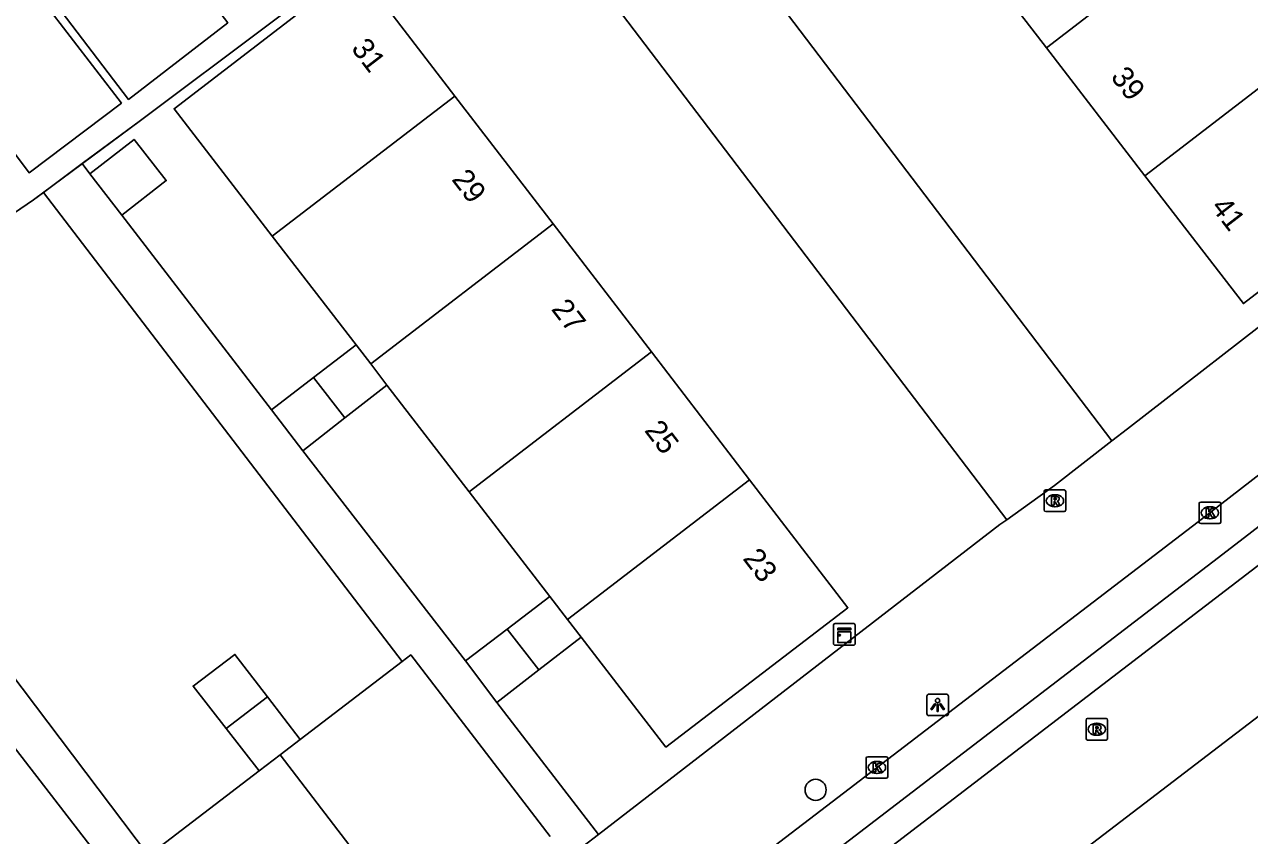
# Model space of a CAD drawing. Extents: x 159353 to 160616, y 385893 to 387321.
# Drawn here: x 160133.6 to 160190.3, y 386698.9 to 386736.4 of the extents above; entities that cross this region are included whole.
import ezdxf

# ---------------------------------------------------------------- set-up
doc = ezdxf.new("R2010")
doc.units = 0
for name, color, linetype in [('IMGEO_Boom', 7, 'Continuous'), ('IMGEO_Erf', 7, 'Continuous'), ('IMGEO_Hek', 7, 'Continuous'), ('IMGEO_Kast', 7, 'Continuous'), ('IMGEO_Kolk', 7, 'Continuous'), ('IMGEO_Lichtpunt', 7, 'Continuous'), ('IMGEO_Pand', 7, 'Continuous'), ('IMGEO_Pand_nummerreeks', 7, 'Continuous'), ('IMGEO_Rijbaan_lokaal_gesloten', 7, 'Continuous'), ('IMGEO_Rijbaan_lokaal_open', 7, 'Continuous'), ('IMGEO_Rioolput', 7, 'Continuous'), ('IMGEO_Voetpad_open', 7, 'Continuous')]:
    doc.layers.add(name, color=color, linetype=linetype)

msp = doc.modelspace()

# ---------------------------------------------------------------- linework, layer by layer
at = {"layer": 'IMGEO_Boom'}
msp.add_circle((160170.252, 386700.972), 0.489, dxfattribs=at)
at = {"layer": 'IMGEO_Erf'}
for points in [[(160154.933, 386745.259), (160150.953, 386740.928), (160139.013, 386731.957), (160136.32, 386729.961)], [(160134.526, 386728.631), (160134.07, 386728.293), (160122.452, 386720.349)]]:
    msp.add_lwpolyline(points, dxfattribs=at)
at = {"layer": 'IMGEO_Hek'}
for points in [[(160155.148, 386745.493), (160150.953, 386740.928), (160139.013, 386731.957)], [(160139.013, 386731.957), (160134.07, 386728.293), (160105.781, 386708.951)]]:
    msp.add_lwpolyline(points, dxfattribs=at)
at = {"layer": 'IMGEO_Kast'}
for p, q in [((160171.154, 386708.67), (160171.995, 386708.67)), ((160171.995, 386708.67), (160171.154, 386708.67)), ((160171.079, 386707.745), (160171.079, 386708.586)), ((160171.079, 386708.586), (160171.079, 386707.745)), ((160172.079, 386708.595), (160172.079, 386707.754)), ((160172.079, 386707.754), (160172.079, 386708.595)), ((160172.004, 386707.67), (160171.163, 386707.67)), ((160171.163, 386707.67), (160172.004, 386707.67))]:
    msp.add_line(p, q, dxfattribs=at)
for points in [[(160171.274, 386708.46), (160171.874, 386708.46), (160171.874, 386708.375), (160171.274, 386708.375), (160171.274, 386708.46)], [(160171.274, 386708.285), (160171.874, 386708.285), (160171.874, 386707.796), (160171.274, 386707.796), (160171.274, 386708.285)]]:
    msp.add_lwpolyline(points, dxfattribs=at)
msp.add_circle((160171.358, 386708.134), 0.0377, dxfattribs=at)
for centre, start, end in [((160171.157, 386708.592), 92.4484, 184.2845), ((160171.157, 386708.592), 92.4484, 184.2845), ((160172.001, 386708.592), 2.4484, 94.2845), ((160172.001, 386708.592), 2.4484, 94.2845), ((160171.157, 386707.748), 182.4484, 274.2845), ((160171.157, 386707.748), 182.4484, 274.2845), ((160172.001, 386707.748), 272.4484, 4.2845), ((160172.001, 386707.748), 272.4484, 4.2845)]:
    msp.add_arc(centre, 0.0779, start, end, dxfattribs=at)
at = {"layer": 'IMGEO_Kolk'}
for p, q in [((160187.995, 386713.371), (160187.995, 386714.223)), ((160188.07, 386714.297), (160188.922, 386714.297)), ((160188.483, 386714.077), (160188.508, 386714.077)), ((160188.996, 386714.223), (160188.996, 386713.371)), ((160188.922, 386713.297), (160188.07, 386713.297)), ((160188.506, 386713.517), (160188.481, 386713.517)), ((160172.591, 386701.582), (160172.591, 386702.434)), ((160172.666, 386702.508), (160173.518, 386702.508)), ((160173.592, 386702.434), (160173.592, 386701.582)), ((160173.079, 386702.288), (160173.104, 386702.288)), ((160173.518, 386701.508), (160172.666, 386701.508)), ((160173.102, 386701.728), (160173.077, 386701.728))]:
    msp.add_line(p, q, dxfattribs=at)
for points in [[(160187.995, 386713.371), (160187.995, 386714.223)], [(160188.07, 386714.297), (160188.922, 386714.297)], [(160188.316, 386713.997), (160188.439, 386713.997), (160188.439, 386713.846), (160188.569, 386713.997), (160188.733, 386713.997), (160188.587, 386713.846), (160188.74, 386713.597), (160188.588, 386713.597), (160188.503, 386713.761), (160188.439, 386713.694), (160188.439, 386713.597), (160188.316, 386713.597), (160188.316, 386713.997)], [(160188.996, 386714.223), (160188.996, 386713.371)], [(160188.922, 386713.297), (160188.07, 386713.297)], [(160172.591, 386701.582), (160172.591, 386702.434)], [(160172.666, 386702.508), (160173.518, 386702.508)], [(160173.592, 386702.434), (160173.592, 386701.582)], [(160172.912, 386702.208), (160173.035, 386702.208), (160173.035, 386702.057), (160173.165, 386702.208), (160173.329, 386702.208), (160173.183, 386702.057), (160173.336, 386701.808), (160173.184, 386701.808), (160173.099, 386701.972), (160173.035, 386701.905), (160173.035, 386701.808), (160172.912, 386701.808), (160172.912, 386702.208)], [(160173.518, 386701.508), (160172.666, 386701.508)]]:
    msp.add_lwpolyline(points, dxfattribs=at)
for centre, start, end in [((160188.072, 386714.221), 91.552, 178.448), ((160188.072, 386714.221), 91.552, 178.448), ((160188.92, 386714.221), 1.552, 88.448), ((160188.92, 386714.221), 1.552, 88.448), ((160188.072, 386713.373), 181.552, 268.448), ((160188.072, 386713.373), 181.552, 268.448), ((160188.92, 386713.373), 271.552, 358.448), ((160188.92, 386713.373), 271.552, 358.448), ((160172.668, 386702.432), 91.552, 178.448), ((160172.668, 386702.432), 91.552, 178.448), ((160173.516, 386702.432), 1.552, 88.448), ((160173.516, 386702.432), 1.552, 88.448), ((160172.668, 386701.584), 181.552, 268.448), ((160172.668, 386701.584), 181.552, 268.448), ((160173.516, 386701.584), 271.552, 358.448), ((160173.516, 386701.584), 271.552, 358.448)]:
    msp.add_arc(centre, 0.0765, start, end, dxfattribs=at)
for centre, major_axis, ratio, start_param, end_param in [((160188.482, 386713.797), (-0.387, 0.002), 0.722429, 4.712389, 7.853982), ((160188.507, 386713.797), (-0.39, 0.002), 0.717154, 1.570796, 4.712389), ((160173.078, 386702.008), (-0.387, 0.002), 0.722429, 4.712389, 7.853982), ((160173.103, 386702.008), (-0.39, 0.002), 0.717154, 1.570796, 4.712389)]:
    msp.add_ellipse(centre, major_axis=major_axis, ratio=ratio, start_param=start_param, end_param=end_param, dxfattribs=at)
at = {"layer": 'IMGEO_Lichtpunt'}
for p, q in [((160175.399, 386705.308), (160175.399, 386704.501)), ((160175.399, 386705.308), (160175.399, 386704.501)), ((160176.301, 386705.403), (160175.493, 386705.403)), ((160176.301, 386705.403), (160175.493, 386705.403)), ((160176.395, 386704.501), (160176.395, 386705.308)), ((160176.395, 386704.501), (160176.395, 386705.308)), ((160175.493, 386704.407), (160176.301, 386704.407)), ((160175.493, 386704.407), (160176.301, 386704.407))]:
    msp.add_line(p, q, dxfattribs=at)
for points in [[(160175.773, 386704.972), (160175.812, 386704.944), (160175.624, 386704.682), (160175.586, 386704.709), (160175.773, 386704.972)], [(160175.875, 386704.924), (160175.922, 386704.924), (160175.922, 386704.602), (160175.875, 386704.602), (160175.875, 386704.924)], [(160175.985, 386704.944), (160176.023, 386704.971), (160176.21, 386704.709), (160176.171, 386704.681), (160175.985, 386704.944)]]:
    msp.add_lwpolyline(points, dxfattribs=at)
msp.add_circle((160175.898, 386705.106), 0.0994, dxfattribs=at)
for centre, start, end in [((160175.493, 386705.308), 90, 180), ((160175.493, 386705.308), 90, 180), ((160176.301, 386705.308), 0, 90), ((160176.301, 386705.308), 0, 90), ((160175.493, 386704.501), 180, 270), ((160175.493, 386704.501), 180, 270), ((160176.301, 386704.501), 270, 0), ((160176.301, 386704.501), 270, 360)]:
    msp.add_arc(centre, 0.0946, start, end, dxfattribs=at)
at = {"layer": 'IMGEO_Pand'}
for points in [[(160180.936, 386735.318), (160189.315, 386741.767)], [(160180.936, 386735.318), (160176.382, 386741.235)], [(160145.113, 386726.601), (160140.567, 386732.504), (160149.019, 386739.009), (160153.564, 386733.088)], [(160185.491, 386729.4), (160193.87, 386735.85)], [(160185.491, 386729.4), (160180.936, 386735.318)], [(160194.442, 386735.106), (160198.424, 386729.933), (160190.046, 386723.483), (160185.491, 386729.4)], [(160153.564, 386733.088), (160145.113, 386726.601)], [(160153.564, 386733.088), (160158.109, 386727.167)], [(160136.666, 386729.494), (160138.713, 386731.086), (160140.203, 386729.177), (160138.149, 386727.574)], [(160138.149, 386727.574), (160136.666, 386729.494)], [(160149.667, 386720.687), (160158.109, 386727.167)], [(160158.109, 386727.167), (160162.654, 386721.245)], [(160148.987, 386721.571), (160145.113, 386726.601)], [(160147.012, 386720.054), (160148.987, 386721.571)], [(160149.667, 386720.687), (160148.987, 386721.571)], [(160154.221, 386714.773), (160162.654, 386721.245)], [(160162.654, 386721.245), (160167.199, 386715.324)], [(160150.418, 386719.712), (160149.667, 386720.687)], [(160145.076, 386718.567), (160147.012, 386720.054)], [(160147.012, 386720.054), (160148.471, 386718.189)], [(160150.418, 386719.712), (160148.471, 386718.189)], [(160154.221, 386714.773), (160150.418, 386719.712)], [(160146.525, 386716.666), (160145.076, 386718.567)], [(160148.471, 386718.189), (160146.525, 386716.666)], [(160158.776, 386708.859), (160167.199, 386715.324)], [(160167.199, 386715.324), (160171.744, 386709.403), (160163.324, 386702.952), (160159.404, 386708.042)], [(160157.955, 386709.924), (160154.221, 386714.773)], [(160155.982, 386708.418), (160157.955, 386709.924)], [(160157.955, 386709.924), (160158.776, 386708.859)], [(160158.776, 386708.859), (160159.404, 386708.042)], [(160154.05, 386706.943), (160155.982, 386708.418)], [(160155.982, 386708.418), (160157.45, 386706.526)], [(160159.404, 386708.042), (160157.45, 386706.526)], [(160142.985, 386703.808), (160141.444, 386705.776), (160143.383, 386707.245), (160144.896, 386705.278)], [(160151.126, 386706.917), (160151.517, 386707.216), (160157.976, 386698.809)], [(160155.495, 386705.01), (160154.05, 386706.943)], [(160151.126, 386706.917), (160146.409, 386703.311)], [(160157.45, 386706.526), (160155.495, 386705.01)], [(160142.985, 386703.808), (160144.896, 386705.278)], [(160144.896, 386705.278), (160146.409, 386703.311)], [(160144.511, 386701.86), (160142.985, 386703.808)], [(160146.409, 386703.311), (160145.472, 386702.594)], [(160144.511, 386701.86), (160145.472, 386702.594)], [(160145.472, 386702.594), (160151.917, 386694.172)], [(160139.38, 386697.937), (160144.511, 386701.86)]]:
    msp.add_lwpolyline(points, dxfattribs=at)
at = {"layer": 'IMGEO_Rijbaan_lokaal_gesloten'}
for points in [[(160138.724, 386673.278), (160189.088, 386711.883), (160260.208, 386766.688)], [(160263.243, 386766.961), (160189.942, 386710.759), (160139.601, 386672.162)], [(160191.838, 386705.219), (160178.543, 386695.043)]]:
    msp.add_lwpolyline(points, dxfattribs=at)
at = {"layer": 'IMGEO_Rijbaan_lokaal_open'}
for points in [[(160183.962, 386717.123), (160159.752, 386748.989)], [(160154.933, 386745.259), (160179.093, 386713.479)], [(160139.723, 386743.469), (160140.573, 386742.382), (160140.835, 386742.045), (160139.554, 386741.059), (160143.054, 386736.482), (160138.466, 386732.932), (160134.9, 386737.627), (160134.571, 386737.397), (160138.127, 386732.764), (160133.86, 386729.542), (160130.458, 386734.085), (160130.005, 386733.74)], [(160179.093, 386713.479), (160181.31, 386715.063), (160183.962, 386717.123)]]:
    msp.add_lwpolyline(points, dxfattribs=at)
at = {"layer": 'IMGEO_Rioolput'}
for p, q in [((160180.827, 386713.93), (160180.827, 386714.782)), ((160180.902, 386714.856), (160181.754, 386714.856)), ((160181.315, 386714.636), (160181.34, 386714.636)), ((160181.828, 386714.782), (160181.828, 386713.93)), ((160181.754, 386713.856), (160180.902, 386713.856)), ((160181.338, 386714.076), (160181.313, 386714.076)), ((160182.763, 386703.351), (160182.763, 386704.203)), ((160182.838, 386704.277), (160183.69, 386704.277)), ((160183.764, 386704.203), (160183.764, 386703.351)), ((160183.251, 386704.057), (160183.276, 386704.057)), ((160183.69, 386703.277), (160182.838, 386703.277)), ((160183.274, 386703.497), (160183.249, 386703.497))]:
    msp.add_line(p, q, dxfattribs=at)
for points in [[(160180.827, 386713.93), (160180.827, 386714.782)], [(160180.902, 386714.856), (160181.754, 386714.856)], [(160181.416, 386714.554), (160181.164, 386714.556), (160181.164, 386714.156)], [(160181.164, 386714.156), (160181.288, 386714.156), (160181.288, 386714.318), (160181.299, 386714.318)], [(160181.342, 386714.475), (160181.288, 386714.475), (160181.288, 386714.394)], [(160181.288, 386714.394), (160181.34, 386714.394)], [(160181.828, 386714.782), (160181.828, 386713.93)], [(160181.754, 386713.856), (160180.902, 386713.856)], [(160181.346, 386714.289), (160181.417, 386714.156), (160181.557, 386714.156), (160181.492, 386714.282)], [(160182.763, 386703.351), (160182.763, 386704.203)], [(160182.838, 386704.277), (160183.69, 386704.277)], [(160183.764, 386704.203), (160183.764, 386703.351)], [(160183.352, 386703.975), (160183.1, 386703.977), (160183.1, 386703.577)], [(160183.1, 386703.577), (160183.224, 386703.577), (160183.224, 386703.739), (160183.235, 386703.739)], [(160183.278, 386703.896), (160183.224, 386703.896), (160183.224, 386703.815)], [(160183.224, 386703.815), (160183.276, 386703.815)], [(160183.282, 386703.71), (160183.353, 386703.577), (160183.493, 386703.577), (160183.428, 386703.703)], [(160183.69, 386703.277), (160182.838, 386703.277)]]:
    msp.add_lwpolyline(points, dxfattribs=at)
for centre, radius, start, end in [((160180.904, 386714.78), 0.0765, 91.552, 178.448), ((160180.904, 386714.78), 0.0765, 91.552, 178.448), ((160181.298, 386714.265), 0.0533, 26.0293, 88.6989), ((160181.324, 386714.583), 0.19, 274.7715, 282.9687), ((160181.348, 386714.379), 0.0964, 77.0061, 93.1865), ((160181.362, 386714.436), 0.0378, 276.6634, 79.6772), ((160181.415, 386714.444), 0.109, 350.3612, 89.416), ((160181.413, 386714.444), 0.112, 277.5842, 350.9817), ((160181.397, 386714.229), 0.108, 29.5134, 73.7905), ((160181.752, 386714.78), 0.0765, 1.552, 88.448), ((160181.752, 386714.78), 0.0765, 1.552, 88.448), ((160180.904, 386713.932), 0.0765, 181.552, 268.448), ((160180.904, 386713.932), 0.0765, 181.552, 268.448), ((160181.752, 386713.932), 0.0765, 271.552, 358.448), ((160181.752, 386713.932), 0.0765, 271.552, 358.448), ((160182.84, 386704.201), 0.0765, 91.552, 178.448), ((160182.84, 386704.201), 0.0765, 91.552, 178.448), ((160183.688, 386704.201), 0.0765, 1.552, 88.448), ((160183.688, 386704.201), 0.0765, 1.552, 88.448), ((160183.234, 386703.686), 0.0533, 26.0293, 88.6989), ((160183.26, 386704.004), 0.19, 274.7715, 282.9687), ((160183.284, 386703.8), 0.0964, 77.0061, 93.1865), ((160183.298, 386703.857), 0.0378, 276.6634, 79.6772), ((160183.351, 386703.865), 0.109, 350.3612, 89.416), ((160183.349, 386703.865), 0.112, 277.5842, 350.9817), ((160183.333, 386703.65), 0.108, 29.5134, 73.7905), ((160182.84, 386703.353), 0.0765, 181.552, 268.448), ((160182.84, 386703.353), 0.0765, 181.552, 268.448), ((160183.688, 386703.353), 0.0765, 271.552, 358.448), ((160183.688, 386703.353), 0.0765, 271.552, 358.448)]:
    msp.add_arc(centre, radius, start, end, dxfattribs=at)
for centre, major_axis, ratio, start_param, end_param in [((160181.314, 386714.356), (-0.387, 0.002), 0.722429, 4.712389, 7.853982), ((160181.339, 386714.356), (-0.39, 0.002), 0.717154, 1.570796, 4.712389), ((160183.25, 386703.777), (-0.387, 0.002), 0.722429, 4.712389, 7.853982), ((160183.275, 386703.777), (-0.39, 0.002), 0.717154, 1.570796, 4.712389)]:
    msp.add_ellipse(centre, major_axis=major_axis, ratio=ratio, start_param=start_param, end_param=end_param, dxfattribs=at)
at = {"layer": 'IMGEO_Voetpad_open'}
for points in [[(160183.962, 386717.123), (160184.681, 386717.681), (160200.505, 386729.971), (160203.11, 386731.994)], [(160136.32, 386729.961), (160134.526, 386728.631)], [(160136.666, 386729.494), (160136.32, 386729.961)], [(160134.526, 386728.631), (160151.126, 386706.917)], [(160140.136, 386676.797), (160142.896, 386678.922), (160170.499, 386700.023), (160187.951, 386713.378), (160207.353, 386728.411)], [(160145.076, 386718.567), (160138.149, 386727.574)], [(160122.452, 386720.349), (160139.38, 386697.937)], [(160146.525, 386716.666), (160154.05, 386706.943)], [(160160.208, 386698.909), (160174.248, 386709.756), (160178.773, 386713.251), (160179.093, 386713.479)], [(160139.021, 386695.374), (160131.489, 386705.113)], [(160160.208, 386698.909), (160155.495, 386705.01)], [(160158.762, 386697.792), (160160.208, 386698.909)]]:
    msp.add_lwpolyline(points, dxfattribs=at)

# ---------------------------------------------------------------- texts
at = {"layer": 'IMGEO_Pand_nummerreeks'}
for s, rotation, p in [('31', 307.5092, (160148.728, 386735.282)), ('39', 307.5866, (160183.87, 386733.966)), ('29', 307.5092, (160153.379, 386729.223)), ('41', 307.5866, (160188.509, 386727.939)), ('27', 307.5092, (160157.987, 386723.22)), ('25', 307.5092, (160162.298, 386717.603)), ('23', 307.5092, (160166.85, 386711.673))]:
    msp.add_text(s, height=1, rotation=rotation, dxfattribs=at).set_placement(p)

doc.saveas('drawing.dxf')
